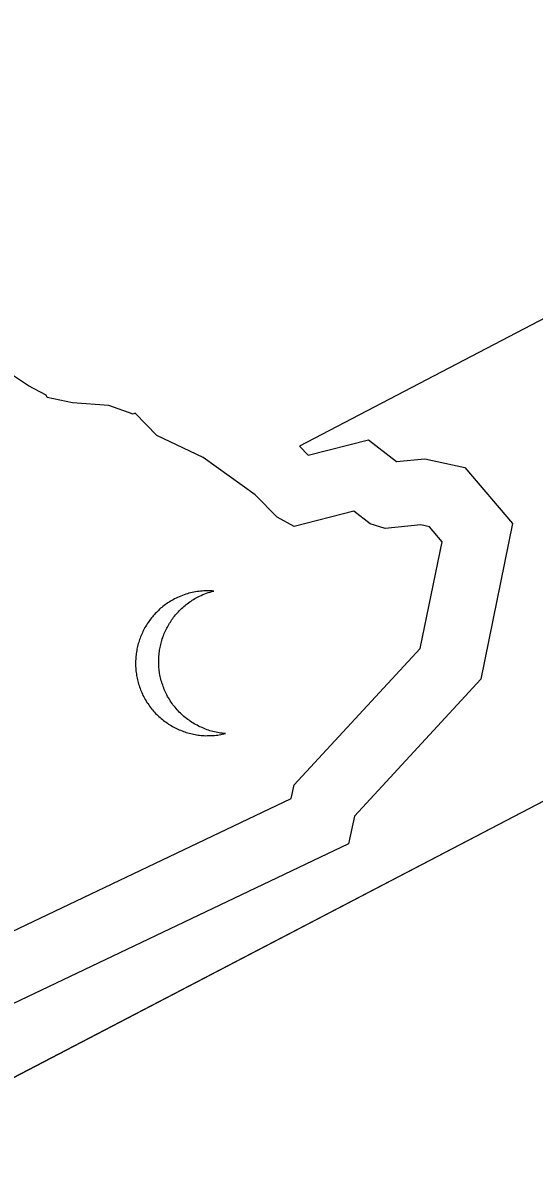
# Model space of a CAD drawing. Extents: x 2001876 to 2025694, y 804561 to 868938.
# Drawn here: x 2011039.07 to 2011046.49, y 824862.78 to 824879.22 of the extents above; entities that cross this region are included whole.
import ezdxf

# ---------------------------------------------------------------- set-up
doc = ezdxf.new("R2010")
doc.units = 0
doc.layers.add('TR SN EXTRUDED PANEL SIGNS- MOUNTED OVERHEAD', color=7, linetype='Continuous')

msp = doc.modelspace()

# ---------------------------------------------------------------- linework, layer by layer
at = {"layer": 'TR SN EXTRUDED PANEL SIGNS- MOUNTED OVERHEAD'}
for p, q in [((2011006.618, 824847.069), (2011068.915, 824879.56)), ((2011006.651, 824847.086), (2011068.948, 824879.577)), ((2011039.152, 824873.953), (2011038.548, 824874.347)), ((2011039.404, 824873.817), (2011039.152, 824873.953)), ((2011039.423, 824873.781), (2011039.404, 824873.817)), ((2011039.788, 824873.706), (2011039.423, 824873.781)), ((2011040.315, 824873.665), (2011039.788, 824873.706)), ((2011040.671, 824873.539), (2011040.315, 824873.665)), ((2011040.7, 824873.554), (2011040.671, 824873.539)), ((2011041.014, 824873.23), (2011040.7, 824873.554)), ((2011041.684, 824872.914), (2011041.014, 824873.23)), ((2011042.441, 824872.371), (2011041.684, 824872.914)), ((2011042.756, 824872.045), (2011042.441, 824872.371)), ((2011043.006, 824871.91), (2011042.756, 824872.045)), ((2011043.869, 824872.133), (2011043.006, 824871.91)), ((2011044.108, 824871.948), (2011043.869, 824872.133)), ((2011044.327, 824871.882), (2011044.108, 824871.948)), ((2011044.843, 824871.934), (2011044.327, 824871.882)), ((2011044.967, 824871.906), (2011044.843, 824871.934)), ((2011045.15, 824871.691), (2011044.967, 824871.906)), ((2011044.835, 824870.144), (2011045.15, 824871.691)), ((2011043.003, 824868.163), (2011044.835, 824870.144)), ((2011042.961, 824867.964), (2011043.003, 824868.163)), ((2011038.078, 824865.64), (2011042.961, 824867.964))]:
    msp.add_line(p, q, dxfattribs=at)
for points in [[(2011066.076, 824885.085), (2011066.075, 824885.086), (2011043.08, 824873.078), (2011043.21, 824872.944), (2011044.083, 824873.17), (2011044.491, 824872.853), (2011044.899, 824872.893), (2011045.483, 824872.766), (2011046.174, 824871.955), (2011045.713, 824869.695), (2011043.88, 824867.71), (2011043.795, 824867.308), (2011038.085, 824864.591), (2011036.18, 824865.466), (2011032.739, 824863.748), (2011031.179, 824864.279), (2011028.108, 824865.27), (2011003.784, 824852.584)], [(2011041.838, 824870.975), (2011041.814, 824870.977), (2011041.79, 824870.979), (2011041.766, 824870.979), (2011041.742, 824870.979), (2011041.718, 824870.978), (2011041.694, 824870.977), (2011041.669, 824870.976), (2011041.646, 824870.974), (2011041.622, 824870.971), (2011041.598, 824870.967), (2011041.574, 824870.963), (2011041.549, 824870.959), (2011041.526, 824870.954), (2011041.502, 824870.948), (2011041.478, 824870.943), (2011041.455, 824870.935), (2011041.431, 824870.929), (2011041.407, 824870.92), (2011041.384, 824870.912), (2011041.36, 824870.903), (2011041.337, 824870.892), (2011041.313, 824870.883), (2011041.291, 824870.871), (2011041.268, 824870.861), (2011041.248, 824870.849), (2011041.229, 824870.839), (2011041.209, 824870.827), (2011041.19, 824870.816), (2011041.172, 824870.803), (2011041.154, 824870.791), (2011041.136, 824870.779), (2011041.119, 824870.766), (2011041.101, 824870.752), (2011041.085, 824870.738), (2011041.067, 824870.725), (2011041.052, 824870.711), (2011041.035, 824870.695), (2011041.02, 824870.68), (2011041.005, 824870.665), (2011040.99, 824870.65), (2011040.976, 824870.634), (2011040.961, 824870.618), (2011040.947, 824870.602), (2011040.934, 824870.585), (2011040.922, 824870.569), (2011040.909, 824870.552), (2011040.896, 824870.535), (2011040.884, 824870.517), (2011040.872, 824870.5), (2011040.861, 824870.481), (2011040.85, 824870.464), (2011040.84, 824870.446), (2011040.83, 824870.426), (2011040.819, 824870.408), (2011040.811, 824870.389), (2011040.802, 824870.37), (2011040.792, 824870.351), (2011040.785, 824870.332), (2011040.776, 824870.313), (2011040.769, 824870.293), (2011040.762, 824870.272), (2011040.756, 824870.254), (2011040.749, 824870.233), (2011040.743, 824870.213), (2011040.738, 824870.193), (2011040.732, 824870.173), (2011040.728, 824870.152), (2011040.724, 824870.131), (2011040.72, 824870.111), (2011040.717, 824870.09), (2011040.713, 824870.07), (2011040.71, 824870.048), (2011040.708, 824870.027), (2011040.706, 824870.006), (2011040.705, 824869.986), (2011040.704, 824869.964), (2011040.703, 824869.943), (2011040.703, 824869.922), (2011040.704, 824869.901), (2011040.704, 824869.879), (2011040.706, 824869.859), (2011040.707, 824869.837), (2011040.709, 824869.817), (2011040.712, 824869.795), (2011040.715, 824869.774), (2011040.717, 824869.752), (2011040.721, 824869.731), (2011040.726, 824869.711), (2011040.73, 824869.689), (2011040.735, 824869.669), (2011040.741, 824869.647), (2011040.747, 824869.626), (2011040.754, 824869.605), (2011040.76, 824869.585), (2011040.768, 824869.564), (2011040.776, 824869.544), (2011040.784, 824869.523), (2011040.793, 824869.503), (2011040.802, 824869.482), (2011040.811, 824869.462)], [(2011041.291, 824869.271), (2011041.276, 824869.289), (2011041.262, 824869.308), (2011041.246, 824869.327), (2011041.234, 824869.346), (2011041.219, 824869.365), (2011041.206, 824869.385), (2011041.194, 824869.406), (2011041.181, 824869.427), (2011041.169, 824869.448), (2011041.158, 824869.469), (2011041.147, 824869.489), (2011041.138, 824869.509), (2011041.129, 824869.53), (2011041.12, 824869.549), (2011041.112, 824869.571), (2011041.104, 824869.591), (2011041.097, 824869.611), (2011041.09, 824869.632), (2011041.083, 824869.653), (2011041.077, 824869.674), (2011041.071, 824869.695), (2011041.066, 824869.716), (2011041.061, 824869.737), (2011041.057, 824869.758), (2011041.053, 824869.779), (2011041.051, 824869.8), (2011041.047, 824869.821), (2011041.044, 824869.843), (2011041.043, 824869.864), (2011041.041, 824869.885), (2011041.04, 824869.906), (2011041.04, 824869.928), (2011041.039, 824869.948), (2011041.039, 824869.97), (2011041.04, 824869.992), (2011041.04, 824870.012), (2011041.042, 824870.033), (2011041.044, 824870.054), (2011041.046, 824870.075), (2011041.049, 824870.097), (2011041.052, 824870.116), (2011041.055, 824870.137), (2011041.06, 824870.158), (2011041.064, 824870.178), (2011041.068, 824870.199), (2011041.074, 824870.219), (2011041.079, 824870.239), (2011041.085, 824870.26), (2011041.091, 824870.28), (2011041.098, 824870.299), (2011041.104, 824870.32), (2011041.112, 824870.34), (2011041.12, 824870.358), (2011041.128, 824870.378), (2011041.137, 824870.397), (2011041.147, 824870.416), (2011041.156, 824870.435), (2011041.166, 824870.453), (2011041.175, 824870.472), (2011041.186, 824870.491), (2011041.197, 824870.508), (2011041.208, 824870.526), (2011041.22, 824870.544), (2011041.231, 824870.561), (2011041.244, 824870.578), (2011041.256, 824870.595), (2011041.27, 824870.612), (2011041.283, 824870.629), (2011041.298, 824870.645), (2011041.311, 824870.66), (2011041.325, 824870.676), (2011041.34, 824870.691), (2011041.357, 824870.707), (2011041.372, 824870.722), (2011041.387, 824870.737), (2011041.403, 824870.751), (2011041.421, 824870.765), (2011041.436, 824870.778), (2011041.454, 824870.792), (2011041.471, 824870.805), (2011041.49, 824870.818), (2011041.508, 824870.83), (2011041.526, 824870.842), (2011041.546, 824870.854), (2011041.564, 824870.865), (2011041.584, 824870.876), (2011041.604, 824870.887), (2011041.629, 824870.899), (2011041.656, 824870.911), (2011041.681, 824870.923), (2011041.707, 824870.934), (2011041.733, 824870.943), (2011041.759, 824870.952), (2011041.786, 824870.961), (2011041.812, 824870.968), (2011041.838, 824870.975), (2011041.838, 824870.975)], [(2011040.811, 824869.462), (2011040.822, 824869.442), (2011040.833, 824869.421), (2011040.845, 824869.401), (2011040.856, 824869.382), (2011040.869, 824869.361), (2011040.881, 824869.342), (2011040.894, 824869.323), (2011040.908, 824869.304), (2011040.921, 824869.287), (2011040.935, 824869.269), (2011040.95, 824869.252), (2011040.965, 824869.234), (2011040.979, 824869.217), (2011040.995, 824869.201), (2011041.01, 824869.185), (2011041.027, 824869.169), (2011041.043, 824869.155), (2011041.06, 824869.139), (2011041.076, 824869.125), (2011041.093, 824869.111), (2011041.11, 824869.097), (2011041.129, 824869.084), (2011041.147, 824869.072), (2011041.165, 824869.058), (2011041.183, 824869.046), (2011041.202, 824869.035), (2011041.22, 824869.023), (2011041.239, 824869.013), (2011041.259, 824869.002), (2011041.278, 824868.992), (2011041.298, 824868.982), (2011041.318, 824868.974), (2011041.337, 824868.964), (2011041.357, 824868.956), (2011041.378, 824868.948), (2011041.398, 824868.94), (2011041.419, 824868.932), (2011041.44, 824868.926), (2011041.46, 824868.919), (2011041.482, 824868.914), (2011041.503, 824868.909), (2011041.524, 824868.903), (2011041.546, 824868.898), (2011041.567, 824868.895), (2011041.588, 824868.89), (2011041.61, 824868.887), (2011041.632, 824868.885), (2011041.654, 824868.882), (2011041.676, 824868.881), (2011041.697, 824868.879), (2011041.719, 824868.877), (2011041.742, 824868.878), (2011041.763, 824868.878), (2011041.786, 824868.878), (2011041.807, 824868.879), (2011041.83, 824868.879), (2011041.851, 824868.882), (2011041.874, 824868.884), (2011041.896, 824868.887), (2011041.918, 824868.89), (2011041.94, 824868.894), (2011041.961, 824868.898), (2011041.983, 824868.902), (2011042.006, 824868.908), (2011041.984, 824868.91), (2011041.961, 824868.912), (2011041.938, 824868.916), (2011041.916, 824868.919), (2011041.893, 824868.922), (2011041.871, 824868.928), (2011041.849, 824868.932), (2011041.826, 824868.938), (2011041.805, 824868.943), (2011041.783, 824868.95), (2011041.762, 824868.957), (2011041.74, 824868.964), (2011041.718, 824868.973), (2011041.698, 824868.981), (2011041.677, 824868.989), (2011041.656, 824868.999), (2011041.635, 824869.008), (2011041.615, 824869.017), (2011041.595, 824869.028), (2011041.575, 824869.039), (2011041.555, 824869.05), (2011041.535, 824869.063), (2011041.516, 824869.075), (2011041.497, 824869.087), (2011041.479, 824869.101), (2011041.46, 824869.114), (2011041.441, 824869.128), (2011041.424, 824869.142), (2011041.406, 824869.157), (2011041.388, 824869.172), (2011041.372, 824869.188), (2011041.355, 824869.203), (2011041.338, 824869.22), (2011041.322, 824869.236), (2011041.307, 824869.254), (2011041.291, 824869.271)]]:
    msp.add_lwpolyline(points, dxfattribs=at)

doc.saveas('drawing.dxf')
